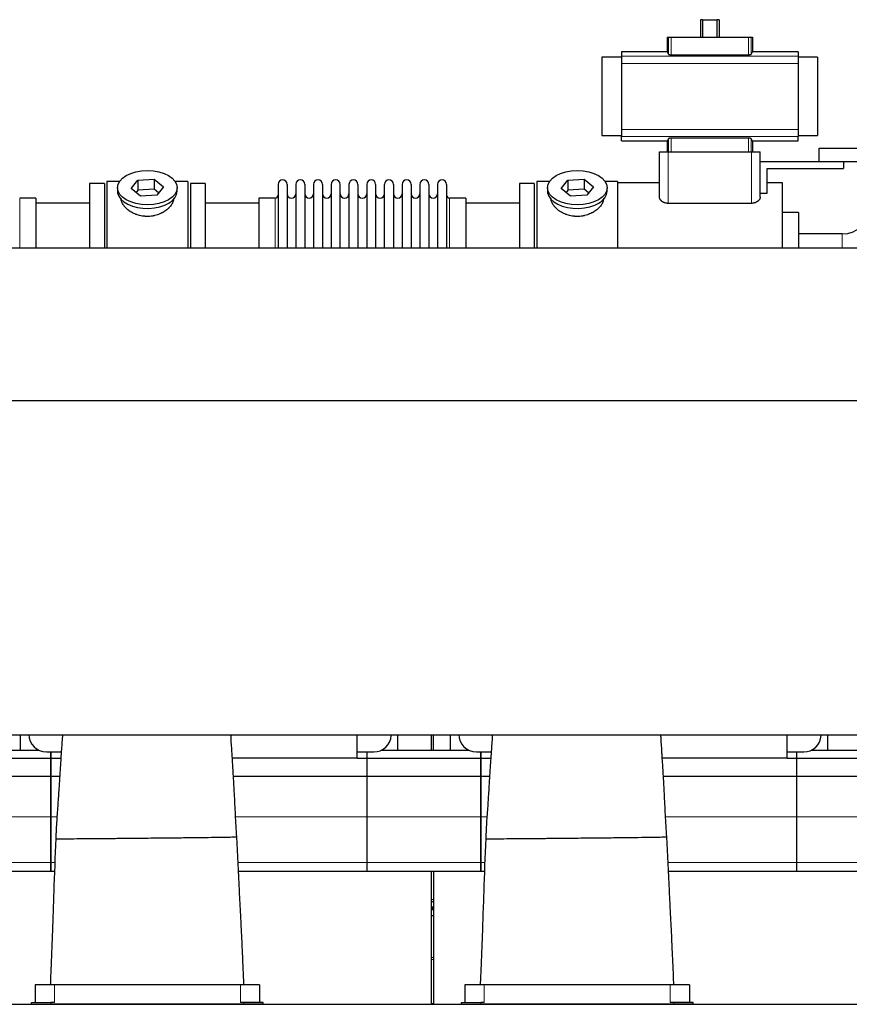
# Model space of a CAD drawing. Header units: inches. Extents: x 0 to 20790, y -12 to 14700.
# Tile 428 of 436: x 17867 to 18812, y 11154 to 12276. Entities that reach past the tile are written whole.
import ezdxf

# ---------------------------------------------------------------- set-up
doc = ezdxf.new("R2010")
doc.units = ezdxf.units.IN
doc.layers.add('1', color=7, linetype='Continuous', true_color=0xffffff)

msp = doc.modelspace()

# ---------------------------------------------------------------- linework, layer by layer
at = {"layer": '1', "color": 2, "linetype": 'Continuous', "lineweight": 25}
for p, q in [((18644.913, 12275.913), (18642.546, 12275.913)), ((18642.546, 12275.913), (18642.546, 12255.963)), ((18644.913, 12275.913), (18661.281, 12275.913)), ((18644.913, 12275.913), (18644.913, 12255.963)), ((18663.649, 12275.913), (18661.281, 12275.913)), ((18661.281, 12275.913), (18661.281, 12255.963)), ((18663.649, 12275.913), (18663.649, 12255.963)), ((18604.525, 12255.963), (18605.948, 12255.963)), ((18604.525, 12255.963), (18604.525, 12239.127)), ((18605.948, 12255.963), (18608.94, 12255.963)), ((18608.94, 12255.963), (18697.254, 12255.963)), ((18697.254, 12255.963), (18700.246, 12255.963)), ((18700.246, 12255.963), (18701.669, 12255.963)), ((18701.669, 12255.963), (18701.669, 12239.127)), ((18604.525, 12239.127), (18552.347, 12239.127)), ((18552.347, 12239.127), (18552.347, 12234.242)), ((18608.94, 12236.018), (18697.254, 12236.018)), ((18753.847, 12239.127), (18701.669, 12239.127)), ((18753.847, 12239.127), (18753.847, 12234.242)), ((18552.347, 12233.077), (18529.943, 12233.077)), ((18529.943, 12233.077), (18529.943, 12143.849)), ((18552.347, 12234.242), (18552.347, 12225.953)), ((18552.347, 12225.953), (18552.347, 12150.973)), ((18753.847, 12234.242), (18753.847, 12225.953)), ((18775.943, 12233.077), (18753.847, 12233.077)), ((18753.847, 12225.953), (18753.847, 12150.973)), ((18775.943, 12233.077), (18775.943, 12143.849)), ((18552.347, 12150.973), (18552.347, 12142.684)), ((18753.847, 12150.973), (18753.847, 12142.684)), ((18529.943, 12143.849), (18552.347, 12143.849)), ((18552.347, 12137.799), (18552.347, 12142.684)), ((18552.347, 12137.799), (18604.525, 12137.799)), ((18604.525, 12137.799), (18604.525, 12125.463)), ((18697.254, 12140.908), (18608.94, 12140.908)), ((18701.669, 12137.799), (18753.847, 12137.799)), ((18701.669, 12137.799), (18701.669, 12125.463)), ((18753.847, 12143.849), (18775.943, 12143.849)), ((18753.847, 12137.799), (18753.847, 12142.684)), ((18595.597, 12125.463), (18605.597, 12125.463)), ((18595.597, 12073.957), (18595.597, 12125.463)), ((18605.597, 12125.463), (18700.597, 12125.463)), ((18700.597, 12125.463), (18710.597, 12125.463)), ((18710.597, 12073.957), (18710.597, 12125.463)), ((18777.597, 12129.463), (18935.097, 12129.463)), ((18777.597, 12114.463), (18777.597, 12129.463)), ((18710.597, 12114.463), (18777.597, 12114.463)), ((18777.597, 12114.463), (18935.097, 12114.463)), ((18805.597, 12114.463), (18805.597, 12106.463)), ((18718.597, 12078.293), (18718.597, 12106.463)), ((18718.597, 12106.463), (18805.597, 12106.463)), ((17963.097, 12089.463), (17946.097, 12089.463)), ((17946.097, 12089.463), (17946.097, 12016.218)), ((17963.097, 12089.463), (17963.097, 12016.218)), ((17980.317, 12091.463), (17966.097, 12091.463)), ((17966.097, 12091.463), (17966.097, 12016.23)), ((17993.706, 12083.523), (18001.378, 12093.163)), ((18001.378, 12093.163), (18019.769, 12094.173)), ((18001.378, 12093.163), (18001.378, 12081.695)), ((18019.769, 12094.173), (18019.769, 12082.705)), ((18019.769, 12094.173), (18030.488, 12085.542)), ((18058.097, 12091.463), (18043.878, 12091.463)), ((18058.097, 12091.463), (18058.097, 12016.23)), ((18078.097, 12089.463), (18061.097, 12089.463)), ((18061.097, 12089.463), (18061.097, 12016.218)), ((18078.097, 12089.463), (18078.097, 12016.218)), ((18453.097, 12089.463), (18436.097, 12089.463)), ((18436.097, 12089.463), (18436.097, 12016.218)), ((18453.097, 12089.463), (18453.097, 12016.218)), ((18470.317, 12091.463), (18456.097, 12091.463)), ((18456.097, 12091.463), (18456.097, 12016.23)), ((18483.706, 12083.523), (18491.378, 12093.163)), ((18491.378, 12093.163), (18509.769, 12094.173)), ((18491.378, 12093.163), (18491.378, 12081.695)), ((18509.769, 12094.173), (18509.769, 12082.705)), ((18509.769, 12094.173), (18520.488, 12085.542)), ((18548.097, 12091.463), (18533.878, 12091.463)), ((18548.097, 12091.463), (18548.097, 12016.23)), ((18595.597, 12089.963), (18548.097, 12089.963)), ((18736.097, 12089.963), (18718.597, 12089.963)), ((18736.097, 12016.224), (18736.097, 12089.963)), ((17978.097, 12084.533), (17978.097, 12080.437)), ((18004.426, 12074.892), (17993.706, 12083.523)), ((18001.378, 12081.695), (17999.268, 12079.045)), ((18019.769, 12082.705), (18001.378, 12081.695)), ((18024.926, 12078.552), (18019.769, 12082.705)), ((18030.488, 12085.542), (18022.817, 12075.902)), ((18046.097, 12080.437), (18046.097, 12084.533)), ((18046.097, 12080.437), (18046.097, 12080.438)), ((18161.097, 12088.363), (18161.097, 12016.222)), ((18171.297, 12088.363), (18171.297, 12016.222)), ((18181.297, 12088.363), (18181.297, 12016.222)), ((18191.497, 12088.363), (18191.497, 12016.222)), ((18201.497, 12088.363), (18201.497, 12016.222)), ((18211.697, 12088.363), (18211.697, 12016.222)), ((18221.697, 12088.363), (18221.697, 12016.222)), ((18231.897, 12016.222), (18231.897, 12088.363)), ((18241.897, 12088.363), (18241.897, 12016.222)), ((18252.097, 12088.363), (18252.097, 12016.222)), ((18262.097, 12088.363), (18262.097, 12016.231)), ((18272.297, 12088.363), (18272.297, 12016.231)), ((18282.297, 12016.231), (18282.297, 12088.363)), ((18292.497, 12088.363), (18292.497, 12016.231)), ((18302.497, 12088.363), (18302.497, 12016.231)), ((18312.697, 12088.363), (18312.697, 12016.231)), ((18322.697, 12088.363), (18322.697, 12016.231)), ((18332.897, 12088.363), (18332.897, 12016.231)), ((18342.897, 12088.363), (18342.897, 12016.231)), ((18353.097, 12088.363), (18353.097, 12016.231)), ((18468.097, 12084.533), (18468.097, 12080.437)), ((18494.426, 12074.892), (18483.706, 12083.523)), ((18491.378, 12081.695), (18489.268, 12079.045)), ((18509.769, 12082.705), (18491.378, 12081.695)), ((18514.926, 12078.552), (18509.769, 12082.705)), ((18520.488, 12085.542), (18512.817, 12075.902)), ((18536.097, 12080.437), (18536.097, 12084.533)), ((18536.097, 12080.437), (18536.097, 12080.438)), ((18710.597, 12078.293), (18718.597, 12078.293)), ((17885.097, 12072.613), (17866.597, 12072.613)), ((17946.097, 12066.963), (17885.092, 12066.963)), ((17885.097, 12072.613), (17885.097, 12016.228)), ((18022.817, 12075.902), (18004.426, 12074.892)), ((18139.103, 12066.963), (18078.097, 12066.963)), ((18157.597, 12072.613), (18139.097, 12072.613)), ((18139.097, 12072.613), (18139.097, 12016.22)), ((18375.097, 12072.613), (18356.597, 12072.613)), ((18436.097, 12066.963), (18375.092, 12066.963)), ((18375.097, 12072.613), (18375.097, 12016.228)), ((18512.817, 12075.902), (18494.426, 12074.892)), ((18700.597, 12066.717), (18605.597, 12066.717)), ((18754.097, 12056.463), (18736.097, 12056.463)), ((18754.097, 12056.463), (18754.097, 12016.221)), ((18804.097, 12031.913), (18754.097, 12031.913)), ((14863.097, 12016.225), (18857.597, 12016.225)), ((14863.097, 11842.255), (18857.597, 11842.255)), ((15486.614, 11461.515), (18857.597, 11461.515)), ((17867.098, 11461.518), (17867.098, 11443.964)), ((17867.098, 11461.518), (17867.098, 11443.964)), ((18251.097, 11434.803), (18251.097, 11461.516)), ((18251.097, 11434.803), (18251.097, 11461.516)), ((18290.053, 11460.492), (18290.121, 11461.515)), ((18290.053, 11460.492), (18290.121, 11461.515)), ((18297.098, 11461.518), (18297.098, 11443.964)), ((18297.098, 11461.518), (18297.098, 11443.964)), ((18336.098, 11443.966), (18336.098, 11461.518)), ((18336.098, 11443.966), (18336.098, 11461.518)), ((18338.098, 11443.966), (18338.098, 11461.518)), ((18338.098, 11443.966), (18338.098, 11461.518)), ((18357.098, 11461.518), (18357.098, 11443.964)), ((18357.098, 11461.518), (18357.098, 11443.964)), ((18741.097, 11434.803), (18741.097, 11461.516)), ((18741.097, 11434.803), (18741.097, 11461.516)), ((18780.053, 11460.492), (18780.121, 11461.515)), ((18780.053, 11460.492), (18780.121, 11461.515)), ((18787.098, 11461.518), (18787.098, 11443.964)), ((18787.098, 11461.518), (18787.098, 11443.964)), ((17788.977, 11443.963), (17888.199, 11443.963)), ((17897.077, 11441.893), (17902.097, 11441.893)), ((17897.077, 11441.893), (17902.097, 11441.893)), ((17902.097, 11434.958), (17902.097, 11441.893)), ((17902.097, 11441.893), (17902.097, 11434.958)), ((17902.097, 11441.893), (17913.98, 11441.893)), ((17902.097, 11441.893), (17902.097, 11434.958)), ((17902.097, 11441.893), (17913.98, 11441.893)), ((18251.097, 11441.893), (18270.097, 11441.893)), ((18251.097, 11441.893), (18262.097, 11441.893)), ((18262.097, 11441.893), (18270.097, 11441.893)), ((18262.097, 11441.893), (18262.097, 11434.958)), ((18278.977, 11443.963), (18378.199, 11443.963)), ((18387.077, 11441.893), (18392.097, 11441.893)), ((18387.077, 11441.893), (18392.097, 11441.893)), ((18392.097, 11441.893), (18392.097, 11434.958)), ((18392.097, 11441.893), (18403.98, 11441.893)), ((18392.097, 11441.893), (18392.097, 11434.958)), ((18392.097, 11441.893), (18403.98, 11441.893)), ((18392.097, 11434.958), (18392.097, 11441.893)), ((18741.097, 11441.893), (18752.097, 11441.893)), ((18741.097, 11441.893), (18760.097, 11441.893)), ((18752.097, 11441.893), (18760.097, 11441.893)), ((18752.097, 11441.893), (18752.097, 11434.958)), ((18768.977, 11443.963), (18882.097, 11443.963)), ((17761.097, 11434.958), (17902.097, 11434.958)), ((17902.097, 11414.377), (17902.097, 11434.958)), ((17902.097, 11434.958), (17902.097, 11414.377)), ((17902.097, 11434.958), (17913.518, 11434.958)), ((17902.097, 11434.958), (17902.097, 11414.377)), ((17902.097, 11434.958), (17913.518, 11434.958)), ((18251.097, 11434.803), (18108.968, 11434.803)), ((18251.097, 11434.803), (18108.968, 11434.803)), ((18251.097, 11434.958), (18392.097, 11434.958)), ((18251.097, 11434.958), (18262.097, 11434.958)), ((18262.097, 11434.958), (18262.097, 11414.377)), ((18392.097, 11434.958), (18392.097, 11414.377)), ((18392.097, 11434.958), (18403.518, 11434.958)), ((18392.097, 11434.958), (18392.097, 11414.377)), ((18392.097, 11434.958), (18403.518, 11434.958)), ((18392.097, 11414.377), (18392.097, 11434.958)), ((18741.097, 11434.803), (18598.968, 11434.803)), ((18741.097, 11434.803), (18598.968, 11434.803)), ((18741.097, 11434.958), (18752.097, 11434.958)), ((18741.097, 11434.958), (18882.097, 11434.958)), ((18752.097, 11434.958), (18752.097, 11414.377)), ((17620.215, 11414.377), (17902.097, 11414.377)), ((17902.097, 11367.913), (17902.097, 11414.377)), ((17902.097, 11414.377), (17902.097, 11367.913)), ((17902.097, 11414.377), (17912.176, 11414.377)), ((17902.097, 11414.377), (17912.176, 11414.377)), ((17902.097, 11414.377), (17902.097, 11367.913)), ((18110.215, 11414.377), (18392.097, 11414.377)), ((18110.215, 11414.377), (18262.097, 11414.377)), ((18262.097, 11414.377), (18262.097, 11367.913)), ((18392.097, 11414.377), (18392.097, 11367.913)), ((18392.097, 11414.377), (18402.176, 11414.377)), ((18392.097, 11414.377), (18402.176, 11414.377)), ((18392.097, 11414.377), (18392.097, 11367.913)), ((18392.097, 11367.913), (18392.097, 11414.377)), ((18600.215, 11414.377), (18752.097, 11414.377)), ((18600.215, 11414.377), (18882.097, 11414.377)), ((18752.097, 11414.377), (18752.097, 11367.913)), ((17902.097, 11315.938), (17902.097, 11367.913)), ((17902.097, 11367.913), (17902.097, 11315.938)), ((17902.097, 11367.913), (17902.097, 11315.938)), ((18262.097, 11367.913), (18262.097, 11315.938)), ((18392.097, 11367.913), (18392.097, 11315.938)), ((18392.097, 11367.913), (18392.097, 11315.938)), ((18392.097, 11315.938), (18392.097, 11367.913)), ((18752.097, 11367.913), (18752.097, 11315.938)), ((17902.097, 11305.963), (17902.097, 11315.938)), ((17902.097, 11315.938), (17902.097, 11305.963)), ((17902.097, 11315.938), (17902.097, 11305.963)), ((18262.097, 11315.938), (18262.097, 11305.963)), ((18392.097, 11315.938), (18392.097, 11305.963)), ((18392.097, 11315.938), (18392.097, 11305.963)), ((18392.097, 11305.963), (18392.097, 11315.938)), ((18752.097, 11315.938), (18752.097, 11305.963)), ((17625.998, 11305.963), (17902.097, 11305.963)), ((17902.097, 11305.963), (17906.301, 11305.963)), ((17902.097, 11305.963), (17906.299, 11305.963)), ((18115.994, 11305.963), (18262.097, 11305.963)), ((18115.998, 11305.963), (18392.097, 11305.963)), ((18336.098, 11154.463), (18336.098, 11305.963)), ((18338.098, 11305.963), (18338.098, 11154.463)), ((18392.097, 11305.963), (18396.299, 11305.963)), ((18392.097, 11305.963), (18396.301, 11305.963)), ((18605.994, 11305.963), (18752.097, 11305.963)), ((18605.998, 11305.963), (18882.097, 11305.963)), ((18336.116, 11262.626), (18338.111, 11262.626)), ((18336.116, 11255.571), (18338.111, 11255.571)), ((17906.097, 11176.463), (17884.097, 11176.463)), ((17884.097, 11176.463), (17884.097, 11156.453)), ((17884.097, 11176.463), (17884.097, 11156.453)), ((17906.097, 11176.463), (17884.097, 11176.463)), ((18118.097, 11176.463), (17906.097, 11176.463)), ((18118.097, 11176.463), (17906.097, 11176.463)), ((18140.097, 11176.463), (18118.097, 11176.463)), ((18140.097, 11176.463), (18118.097, 11176.463)), ((18140.097, 11176.463), (18140.097, 11156.453)), ((18140.097, 11176.463), (18140.097, 11156.453)), ((18374.097, 11176.463), (18374.097, 11156.453)), ((18396.097, 11176.463), (18374.097, 11176.463)), ((18396.097, 11176.463), (18374.097, 11176.463)), ((18374.097, 11176.463), (18374.097, 11156.453)), ((18608.097, 11176.463), (18396.097, 11176.463)), ((18608.097, 11176.463), (18396.097, 11176.463)), ((18630.097, 11176.463), (18608.097, 11176.463)), ((18630.097, 11176.463), (18608.097, 11176.463)), ((18630.097, 11176.463), (18630.097, 11156.453)), ((18630.097, 11176.463), (18630.097, 11156.453)), ((16923.883, 11154.463), (19067.097, 11154.463)), ((17880.097, 11156.453), (17902.097, 11156.453)), ((17880.097, 11154.463), (17880.097, 11156.453)), ((17880.097, 11156.453), (17902.097, 11156.453)), ((17880.097, 11154.463), (17880.097, 11156.453)), ((17880.097, 11154.463), (17902.097, 11154.463)), ((17880.097, 11154.463), (17902.097, 11154.463)), ((17906.097, 11156.453), (17902.097, 11156.453)), ((17906.097, 11156.453), (17902.097, 11156.453)), ((18122.097, 11154.463), (17902.097, 11154.463)), ((18122.097, 11154.463), (17902.097, 11154.463)), ((18122.097, 11156.453), (18118.097, 11156.453)), ((18122.097, 11156.453), (18118.097, 11156.453)), ((18144.097, 11156.453), (18122.097, 11156.453)), ((18144.097, 11156.453), (18122.097, 11156.453)), ((18144.097, 11154.463), (18122.097, 11154.463)), ((18144.097, 11154.463), (18122.097, 11154.463)), ((18144.097, 11154.463), (18144.097, 11156.453)), ((18144.097, 11154.463), (18144.097, 11156.453)), ((18370.097, 11156.453), (18392.097, 11156.453)), ((18370.097, 11154.463), (18370.097, 11156.453)), ((18370.097, 11156.453), (18392.097, 11156.453)), ((18370.097, 11154.463), (18370.097, 11156.453)), ((18370.097, 11154.463), (18392.097, 11154.463)), ((18370.097, 11154.463), (18392.097, 11154.463)), ((18396.097, 11156.453), (18392.097, 11156.453)), ((18396.097, 11156.453), (18392.097, 11156.453)), ((18612.097, 11154.463), (18392.097, 11154.463)), ((18612.097, 11154.463), (18392.097, 11154.463)), ((18612.097, 11156.453), (18608.097, 11156.453)), ((18612.097, 11156.453), (18608.097, 11156.453)), ((18634.097, 11156.453), (18612.097, 11156.453)), ((18634.097, 11156.453), (18612.097, 11156.453)), ((18634.097, 11154.463), (18612.097, 11154.463)), ((18634.097, 11154.463), (18612.097, 11154.463)), ((18634.097, 11154.463), (18634.097, 11156.453)), ((18634.097, 11154.463), (18634.097, 11156.453))]:
    msp.add_line(p, q, dxfattribs=at)
at = {"layer": '1', "color": 110, "linetype": 'Continuous', "lineweight": 13}
for p, q in [((18605.948, 12255.963), (18605.948, 12236.584)), ((18608.94, 12255.963), (18608.94, 12236.018)), ((18697.254, 12255.963), (18697.254, 12236.018)), ((18700.246, 12255.963), (18700.246, 12236.584)), ((18552.347, 12234.242), (18753.847, 12234.242)), ((18552.347, 12225.953), (18753.847, 12225.953)), ((18552.347, 12150.973), (18753.847, 12150.973)), ((18552.347, 12142.684), (18753.847, 12142.684)), ((18605.948, 12140.343), (18605.948, 12125.463)), ((18608.94, 12140.908), (18608.94, 12125.463)), ((18697.254, 12140.908), (18697.254, 12125.463)), ((18700.246, 12140.343), (18700.246, 12125.463)), ((18605.597, 12066.717), (18605.597, 12125.463)), ((18700.597, 12066.717), (18700.597, 12125.463)), ((17866.597, 12072.613), (17866.597, 12016.228)), ((18157.597, 12072.613), (18157.597, 12016.22)), ((18356.597, 12072.613), (18356.597, 12016.228)), ((18804.097, 12031.913), (18804.097, 12016.225)), ((17622.699, 11367.913), (17902.097, 11367.913)), ((17902.097, 11367.913), (17909.084, 11367.913)), ((17902.097, 11367.913), (17909.084, 11367.913)), ((18112.698, 11367.913), (18262.097, 11367.913)), ((18112.699, 11367.913), (18392.097, 11367.913)), ((18392.097, 11367.913), (18399.084, 11367.913)), ((18392.097, 11367.913), (18399.084, 11367.913)), ((18602.698, 11367.913), (18752.097, 11367.913)), ((18602.699, 11367.913), (18882.097, 11367.913)), ((17625.515, 11315.938), (17902.097, 11315.938)), ((17902.097, 11315.938), (17906.668, 11315.938)), ((17902.097, 11315.938), (17906.665, 11315.938)), ((18115.51, 11315.938), (18262.097, 11315.938)), ((18115.515, 11315.938), (18392.097, 11315.938)), ((18392.097, 11315.938), (18396.665, 11315.938)), ((18392.097, 11315.938), (18396.668, 11315.938)), ((18605.51, 11315.938), (18752.097, 11315.938)), ((18605.515, 11315.938), (18882.097, 11315.938)), ((18336.116, 11273.743), (18338.111, 11273.743)), ((18336.116, 11271.543), (18338.111, 11271.543)), ((18336.116, 11271.196), (18338.111, 11271.196)), ((18336.116, 11265.412), (18338.111, 11265.412)), ((18336.116, 11265.106), (18338.111, 11265.106)), ((18336.116, 11264.835), (18338.111, 11264.835)), ((18336.116, 11263.453), (18338.111, 11263.453)), ((18336.101, 11207.885), (18338.113, 11207.885)), ((18336.101, 11205.413), (18338.113, 11205.413)), ((17906.097, 11176.463), (17906.097, 11156.453)), ((17906.097, 11176.463), (17906.097, 11156.453)), ((18118.097, 11176.463), (18118.097, 11156.453)), ((18118.097, 11176.463), (18118.097, 11156.453)), ((18396.097, 11176.463), (18396.097, 11156.453)), ((18396.097, 11176.463), (18396.097, 11156.453)), ((18608.097, 11176.463), (18608.097, 11156.453)), ((18608.097, 11176.463), (18608.097, 11156.453)), ((17902.097, 11154.463), (17902.097, 11156.453)), ((17902.097, 11154.463), (17902.097, 11156.453)), ((18122.097, 11154.463), (18122.097, 11156.453)), ((18122.097, 11154.463), (18122.097, 11156.453)), ((18336.101, 11155.418), (18338.113, 11155.418)), ((18392.097, 11154.463), (18392.097, 11156.453)), ((18392.097, 11154.463), (18392.097, 11156.453)), ((18612.097, 11154.463), (18612.097, 11156.453)), ((18612.097, 11154.463), (18612.097, 11156.453))]:
    msp.add_line(p, q, dxfattribs=at)
at = {"layer": '1', "color": 2, "linetype": 'Continuous', "lineweight": 25}
for centre, radius, start, end in [((18166.197, 12088.363), 5.1, 0, 180), ((18186.397, 12088.363), 5.1, 0, 180), ((18206.597, 12088.363), 5.1, 0, 180), ((18226.797, 12088.363), 5.1, 0, 180), ((18246.997, 12088.363), 5.1, 0, 180), ((18267.197, 12088.363), 5.1, 0, 180), ((18287.397, 12088.363), 5.1, 0, 180), ((18307.597, 12088.363), 5.1, 0, 180), ((18327.797, 12088.363), 5.1, 0, 180), ((18347.997, 12088.363), 5.1, 0, 180), ((18157.597, 12076.113), 3.5, 270, 0), ((18176.297, 12077.613), 5, 180, 0), ((18196.497, 12077.613), 5, 180, 0), ((18216.697, 12077.613), 5, 180, 0), ((18236.897, 12077.613), 5, 180, 0), ((18257.097, 12077.613), 5, 180, 0), ((18277.297, 12077.613), 5, 180, 0), ((18297.497, 12077.613), 5, 180, 0), ((18317.697, 12077.613), 5, 180, 0), ((18337.897, 12077.613), 5, 180, 0), ((18356.597, 12076.113), 3.5, 180, 270), ((18804.097, 12063.463), 31.55, 270, 0)]:
    msp.add_arc(centre, radius, start, end, dxfattribs=at)
for centre, major_axis, ratio, start_param, end_param in [((18604.525, 12092.83), (0, 146.297), 0.05240778, 6.09644605, 6.28318531), ((18701.669, 12092.83), (0, 146.297), 0.05240778, 0, 0.18673926), ((18604.525, 12284.096), (0, 146.297), 0.05240778, 3.14159265, 3.32833191), ((18701.669, 12284.096), (0, 146.297), 0.05240778, 2.9548534, 3.14159265), ((18012.097, 12080.437), (34, 0), 0.57357644, 3.14156817, 3.23699405), ((18012.097, 12080.437), (34, 0), 0.57357644, 3.23699405, 6.28318531), ((18502.097, 12080.437), (34, 0), 0.57357644, 3.14156817, 3.23699405), ((18502.097, 12080.437), (34, 0), 0.57357644, 3.23699405, 6.28318531), ((17897.077, 11461.817), (20, 0), 0.9961947, 3.14160971, 4.71238898), ((17897.077, 11461.817), (20, 0), 0.9961947, 3.14160971, 4.71238898), ((18387.077, 11461.817), (20, 0), 0.9961947, 3.14160971, 4.71238898), ((18387.077, 11461.817), (20, 0), 0.9961947, 3.14160971, 4.71238898), ((18270.097, 11461.817), (20, 0), 0.9961947, 4.71238898, 6.21662901), ((18270.097, 11461.817), (20, 0), 0.9961947, 4.71238898, 6.21662901), ((18760.097, 11461.817), (20, 0), 0.9961947, 4.71238898, 6.21662901), ((18760.097, 11461.817), (20, 0), 0.9961947, 4.71238898, 6.21662901)]:
    msp.add_ellipse(centre, major_axis=major_axis, ratio=ratio, start_param=start_param, end_param=end_param, dxfattribs=at)
for centre in [(18012.097, 12084.533), (18502.097, 12084.533)]:
    msp.add_ellipse(centre, major_axis=(34, 0), ratio=0.57357644, dxfattribs=at)
for points, knots in [([(18605.948, 12236.584), (18605.953, 12236.566), (18605.963, 12236.548), (18605.984, 12236.521), (18605.992, 12236.512), (18606.01, 12236.495), (18606.02, 12236.486), (18606.054, 12236.459), (18606.081, 12236.441), (18606.127, 12236.415), (18606.144, 12236.407), (18606.179, 12236.39), (18606.198, 12236.381), (18606.257, 12236.356), (18606.301, 12236.339), (18606.372, 12236.315), (18606.397, 12236.306), (18606.448, 12236.291), (18606.475, 12236.283), (18606.557, 12236.26), (18606.673, 12236.23), (18606.803, 12236.202), (18606.906, 12236.182), (18606.958, 12236.173), (18607.012, 12236.163), (18607.049, 12236.157), (18607.068, 12236.154), (18607.162, 12236.139), (18607.316, 12236.116), (18607.562, 12236.087), (18607.734, 12236.071), (18607.867, 12236.059), (18607.912, 12236.056), (18608.002, 12236.049), (18608.048, 12236.046), (18608.186, 12236.038), (18608.371, 12236.029), (18608.559, 12236.023), (18608.748, 12236.019), (18608.844, 12236.018), (18608.94, 12236.018)], [0, 0, 0, 0, 0.0625, 0.0625, 0.09375, 0.09375, 0.125, 0.125, 0.1875, 0.1875, 0.21875, 0.21875, 0.25, 0.25, 0.3125, 0.3125, 0.34375, 0.34375, 0.375, 0.375, 0.4375, 0.5, 0.5, 0.53125, 0.546875, 0.546875, 0.5625, 0.5625, 0.625, 0.6875, 0.75, 0.75, 0.78125, 0.78125, 0.8125, 0.8125, 0.875, 0.9375, 0.9375, 1, 1, 1, 1]), ([(18697.254, 12236.018), (18697.351, 12236.018), (18697.447, 12236.019), (18697.636, 12236.023), (18697.825, 12236.029), (18698.01, 12236.038), (18698.148, 12236.046), (18698.193, 12236.05), (18698.284, 12236.056), (18698.329, 12236.06), (18698.463, 12236.071), (18698.55, 12236.079), (18698.678, 12236.093), (18698.72, 12236.098), (18698.803, 12236.108), (18698.843, 12236.113), (18698.963, 12236.129), (18699.116, 12236.151), (18699.259, 12236.177), (18699.362, 12236.197), (18699.395, 12236.203), (18699.444, 12236.214), (18699.461, 12236.218), (18699.493, 12236.225), (18699.571, 12236.243), (18699.702, 12236.276), (18699.854, 12236.324), (18699.94, 12236.357), (18699.989, 12236.378), (18699.999, 12236.382), (18700.018, 12236.391), (18700.045, 12236.404), (18700.069, 12236.417), (18700.116, 12236.443), (18700.168, 12236.477), (18700.204, 12236.513), (18700.232, 12236.548), (18700.241, 12236.566), (18700.246, 12236.584)], [0, 0, 0, 0, 0.0625, 0.0625, 0.125, 0.1875, 0.1875, 0.21875, 0.21875, 0.25, 0.25, 0.3125, 0.3125, 0.34375, 0.34375, 0.375, 0.375, 0.4375, 0.5, 0.5, 0.53125, 0.53125, 0.546875, 0.546875, 0.5625, 0.625, 0.6875, 0.75, 0.75, 0.765625, 0.765625, 0.78125, 0.8125, 0.8125, 0.875, 0.9375, 0.9375, 1, 1, 1, 1]), ([(18608.94, 12140.908), (18608.844, 12140.908), (18608.748, 12140.907), (18608.558, 12140.903), (18608.37, 12140.898), (18608.185, 12140.888), (18608.047, 12140.88), (18608.001, 12140.877), (18607.91, 12140.87), (18607.865, 12140.867), (18607.732, 12140.856), (18607.644, 12140.847), (18607.517, 12140.833), (18607.475, 12140.829), (18607.392, 12140.819), (18607.351, 12140.814), (18607.232, 12140.798), (18607.078, 12140.775), (18606.935, 12140.75), (18606.833, 12140.73), (18606.799, 12140.723), (18606.75, 12140.712), (18606.734, 12140.709), (18606.702, 12140.702), (18606.623, 12140.684), (18606.493, 12140.65), (18606.341, 12140.603), (18606.254, 12140.569), (18606.205, 12140.548), (18606.196, 12140.544), (18606.177, 12140.535), (18606.15, 12140.523), (18606.125, 12140.51), (18606.079, 12140.484), (18606.026, 12140.449), (18605.99, 12140.414), (18605.963, 12140.378), (18605.953, 12140.361), (18605.948, 12140.343)], [0, 0, 0, 0, 0.0625, 0.0625, 0.125, 0.1875, 0.1875, 0.21875, 0.21875, 0.25, 0.25, 0.3125, 0.3125, 0.34375, 0.34375, 0.375, 0.375, 0.4375, 0.5, 0.5, 0.53125, 0.53125, 0.546875, 0.546875, 0.5625, 0.625, 0.6875, 0.75, 0.75, 0.765625, 0.765625, 0.78125, 0.8125, 0.8125, 0.875, 0.9375, 0.9375, 1, 1, 1, 1]), ([(18700.246, 12140.343), (18700.241, 12140.361), (18700.232, 12140.378), (18700.211, 12140.405), (18700.203, 12140.414), (18700.185, 12140.432), (18700.175, 12140.441), (18700.141, 12140.467), (18700.114, 12140.485), (18700.067, 12140.511), (18700.05, 12140.52), (18700.015, 12140.537), (18699.996, 12140.545), (18699.937, 12140.571), (18699.894, 12140.587), (18699.822, 12140.612), (18699.798, 12140.62), (18699.746, 12140.636), (18699.72, 12140.644), (18699.637, 12140.667), (18699.521, 12140.696), (18699.391, 12140.724), (18699.289, 12140.744), (18699.236, 12140.754), (18699.182, 12140.763), (18699.145, 12140.769), (18699.127, 12140.772), (18699.033, 12140.787), (18698.878, 12140.81), (18698.633, 12140.839), (18698.46, 12140.856), (18698.328, 12140.867), (18698.283, 12140.87), (18698.192, 12140.877), (18698.146, 12140.88), (18698.009, 12140.888), (18697.824, 12140.898), (18697.636, 12140.903), (18697.446, 12140.907), (18697.351, 12140.908), (18697.254, 12140.908)], [0, 0, 0, 0, 0.0625, 0.0625, 0.09375, 0.09375, 0.125, 0.125, 0.1875, 0.1875, 0.21875, 0.21875, 0.25, 0.25, 0.3125, 0.3125, 0.34375, 0.34375, 0.375, 0.375, 0.4375, 0.5, 0.5, 0.53125, 0.546875, 0.546875, 0.5625, 0.5625, 0.625, 0.6875, 0.75, 0.75, 0.78125, 0.78125, 0.8125, 0.8125, 0.875, 0.9375, 0.9375, 1, 1, 1, 1]), ([(18042.097, 12072.655), (18042.097, 12072.638), (18042.097, 12072.62), (18042.094, 12072.031), (18042.042, 12071.452), (18041.841, 12070.283), (18041.694, 12069.691), (18041.303, 12068.497), (18041.061, 12067.894), (18040.733, 12067.21), (18040.696, 12067.133), (18040.62, 12066.981), (18040.582, 12066.905), (18040.463, 12066.676), (18040.382, 12066.523), (18040.129, 12066.067), (18039.95, 12065.765), (18039.38, 12064.861), (18038.958, 12064.264), (18038.03, 12063.084), (18037.525, 12062.501), (18036.703, 12061.639), (18036.419, 12061.353), (18036.05, 12061), (18035.975, 12060.929), (18035.826, 12060.788), (18035.599, 12060.578), (18035.368, 12060.371), (18034.588, 12059.685), (18033.93, 12059.155), (18032.55, 12058.134), (18031.828, 12057.643), (18030.695, 12056.939), (18030.31, 12056.709), (18029.718, 12056.374), (18029.419, 12056.208), (18029.116, 12056.045), (18028.912, 12055.938), (18028.81, 12055.884), (18027.886, 12055.408), (18027.044, 12055.014), (18025.32, 12054.291), (18024.438, 12053.96), (18022.632, 12053.364), (18021.709, 12053.099), (18020.529, 12052.811), (18020.172, 12052.728), (18019.813, 12052.649), (18019.573, 12052.598), (18019.453, 12052.574), (18018.85, 12052.452), (18018.367, 12052.365), (18016.915, 12052.132), (18015.942, 12052.016), (18013.989, 12051.862), (18013.008, 12051.824), (18011.53, 12051.827), (18011.036, 12051.838), (18010.294, 12051.87), (18009.984, 12051.886), (18009.674, 12051.907), (18009.55, 12051.915), (18009.488, 12051.919), (18009.302, 12051.933), (18009.178, 12051.943), (18008.066, 12052.036), (18007.091, 12052.157), (18005.165, 12052.476), (18004.215, 12052.673), (18002.341, 12053.139), (18001.416, 12053.408), (18000.39, 12053.752), (18000.276, 12053.791), (18000.049, 12053.87), (17999.936, 12053.909), (17999.598, 12054.03), (17999.374, 12054.113), (17998.708, 12054.366), (17998.271, 12054.542), (17996.979, 12055.092), (17996.145, 12055.487), (17994.529, 12056.331), (17993.747, 12056.78), (17992.803, 12057.373), (17992.522, 12057.554), (17992.245, 12057.738), (17992.061, 12057.861), (17991.97, 12057.923), (17991.515, 12058.235), (17991.161, 12058.489), (17990.127, 12059.263), (17989.475, 12059.795), (17988.245, 12060.889), (17987.666, 12061.45), (17986.855, 12062.311), (17986.593, 12062.601), (17986.215, 12063.041), (17986.03, 12063.263), (17985.85, 12063.486), (17985.731, 12063.635), (17985.673, 12063.71), (17985.151, 12064.382), (17984.733, 12064.982), (17983.987, 12066.184), (17983.66, 12066.785), (17983.094, 12067.989), (17982.856, 12068.59), (17982.617, 12069.342), (17982.549, 12069.567), (17982.488, 12069.792), (17982.449, 12069.942), (17982.431, 12070.017), (17982.341, 12070.391), (17982.281, 12070.687), (17982.143, 12071.548), (17982.097, 12072.106), (17982.097, 12072.652)], [0, 0, 0, 0, 0.00096872, 0.00096872, 0.03221774, 0.03221774, 0.06346677, 0.06346677, 0.09471579, 0.09471579, 0.09862192, 0.09862192, 0.10252805, 0.10252805, 0.1103403, 0.1103403, 0.12596481, 0.12596481, 0.15721384, 0.15721384, 0.18846286, 0.18846286, 0.20408737, 0.20408737, 0.2079935, 0.2079935, 0.21189963, 0.21971188, 0.21971188, 0.25096091, 0.25096091, 0.28220993, 0.28220993, 0.29783444, 0.29783444, 0.3056467, 0.30955283, 0.30955283, 0.31345895, 0.31345895, 0.34470798, 0.34470798, 0.375957, 0.375957, 0.40720602, 0.40720602, 0.41501828, 0.41892441, 0.41892441, 0.42283054, 0.42283054, 0.43845505, 0.43845505, 0.46970407, 0.46970407, 0.5009531, 0.5009531, 0.51657761, 0.51657761, 0.52438986, 0.52634293, 0.52634293, 0.52829599, 0.52829599, 0.53220212, 0.53220212, 0.56345114, 0.56345114, 0.59470017, 0.59470017, 0.62594919, 0.62594919, 0.62985532, 0.62985532, 0.63376144, 0.63376144, 0.6415737, 0.6415737, 0.65719821, 0.65719821, 0.68844724, 0.68844724, 0.71969626, 0.71969626, 0.72750852, 0.73141464, 0.73141464, 0.73532077, 0.73532077, 0.75094528, 0.75094528, 0.78219431, 0.78219431, 0.81344333, 0.81344333, 0.82906784, 0.82906784, 0.8368801, 0.84078623, 0.84078623, 0.84469235, 0.84469235, 0.87594138, 0.87594138, 0.9071904, 0.9071904, 0.93843942, 0.93843942, 0.94625168, 0.95015781, 0.95015781, 0.95406394, 0.95406394, 0.96968845, 0.96968845, 1, 1, 1, 1]), ([(18532.097, 12072.655), (18532.097, 12072.638), (18532.097, 12072.62), (18532.094, 12072.031), (18532.042, 12071.452), (18531.841, 12070.283), (18531.694, 12069.691), (18531.303, 12068.497), (18531.061, 12067.894), (18530.733, 12067.21), (18530.696, 12067.133), (18530.62, 12066.981), (18530.582, 12066.905), (18530.463, 12066.676), (18530.382, 12066.523), (18530.129, 12066.067), (18529.95, 12065.765), (18529.38, 12064.861), (18528.958, 12064.264), (18528.03, 12063.084), (18527.525, 12062.501), (18526.703, 12061.639), (18526.419, 12061.353), (18526.05, 12061), (18525.975, 12060.929), (18525.826, 12060.788), (18525.599, 12060.578), (18525.368, 12060.371), (18524.588, 12059.685), (18523.93, 12059.155), (18522.55, 12058.134), (18521.828, 12057.643), (18520.695, 12056.939), (18520.31, 12056.709), (18519.718, 12056.374), (18519.419, 12056.208), (18519.116, 12056.045), (18518.912, 12055.938), (18518.81, 12055.884), (18517.886, 12055.408), (18517.044, 12055.014), (18515.32, 12054.291), (18514.438, 12053.96), (18512.632, 12053.364), (18511.709, 12053.099), (18510.529, 12052.811), (18510.172, 12052.728), (18509.813, 12052.649), (18509.573, 12052.598), (18509.453, 12052.574), (18508.85, 12052.452), (18508.367, 12052.365), (18506.915, 12052.132), (18505.942, 12052.016), (18503.989, 12051.862), (18503.008, 12051.824), (18501.53, 12051.827), (18501.036, 12051.838), (18500.294, 12051.87), (18499.984, 12051.886), (18499.674, 12051.907), (18499.55, 12051.915), (18499.488, 12051.919), (18499.302, 12051.933), (18499.178, 12051.943), (18498.066, 12052.036), (18497.091, 12052.157), (18495.165, 12052.476), (18494.215, 12052.673), (18492.341, 12053.139), (18491.416, 12053.408), (18490.39, 12053.752), (18490.276, 12053.791), (18490.049, 12053.87), (18489.936, 12053.909), (18489.598, 12054.03), (18489.374, 12054.113), (18488.708, 12054.366), (18488.271, 12054.542), (18486.979, 12055.092), (18486.145, 12055.487), (18484.529, 12056.331), (18483.747, 12056.78), (18482.803, 12057.373), (18482.522, 12057.554), (18482.245, 12057.738), (18482.061, 12057.861), (18481.97, 12057.923), (18481.515, 12058.235), (18481.161, 12058.489), (18480.127, 12059.263), (18479.475, 12059.795), (18478.245, 12060.889), (18477.666, 12061.45), (18476.855, 12062.311), (18476.593, 12062.601), (18476.215, 12063.041), (18476.03, 12063.263), (18475.85, 12063.486), (18475.731, 12063.635), (18475.673, 12063.71), (18475.151, 12064.382), (18474.733, 12064.982), (18473.987, 12066.184), (18473.66, 12066.785), (18473.094, 12067.989), (18472.856, 12068.59), (18472.617, 12069.342), (18472.549, 12069.567), (18472.488, 12069.792), (18472.449, 12069.942), (18472.431, 12070.017), (18472.341, 12070.391), (18472.281, 12070.687), (18472.143, 12071.548), (18472.097, 12072.106), (18472.097, 12072.652)], [0, 0, 0, 0, 0.00096872, 0.00096872, 0.03221774, 0.03221774, 0.06346677, 0.06346677, 0.09471579, 0.09471579, 0.09862192, 0.09862192, 0.10252805, 0.10252805, 0.1103403, 0.1103403, 0.12596481, 0.12596481, 0.15721384, 0.15721384, 0.18846286, 0.18846286, 0.20408737, 0.20408737, 0.2079935, 0.2079935, 0.21189963, 0.21971188, 0.21971188, 0.25096091, 0.25096091, 0.28220993, 0.28220993, 0.29783444, 0.29783444, 0.3056467, 0.30955283, 0.30955283, 0.31345895, 0.31345895, 0.34470798, 0.34470798, 0.375957, 0.375957, 0.40720602, 0.40720602, 0.41501828, 0.41892441, 0.41892441, 0.42283054, 0.42283054, 0.43845505, 0.43845505, 0.46970407, 0.46970407, 0.5009531, 0.5009531, 0.51657761, 0.51657761, 0.52438986, 0.52634293, 0.52634293, 0.52829599, 0.52829599, 0.53220212, 0.53220212, 0.56345114, 0.56345114, 0.59470017, 0.59470017, 0.62594919, 0.62594919, 0.62985532, 0.62985532, 0.63376144, 0.63376144, 0.6415737, 0.6415737, 0.65719821, 0.65719821, 0.68844724, 0.68844724, 0.71969626, 0.71969626, 0.72750852, 0.73141464, 0.73141464, 0.73532077, 0.73532077, 0.75094528, 0.75094528, 0.78219431, 0.78219431, 0.81344333, 0.81344333, 0.82906784, 0.82906784, 0.8368801, 0.84078623, 0.84078623, 0.84469235, 0.84469235, 0.87594138, 0.87594138, 0.9071904, 0.9071904, 0.93843942, 0.93843942, 0.94625168, 0.95015781, 0.95015781, 0.95406394, 0.95406394, 0.96968845, 0.96968845, 1, 1, 1, 1]), ([(18605.597, 12066.717), (18605.234, 12066.717), (18604.87, 12066.734), (18604.416, 12066.775), (18604.325, 12066.784), (18604.143, 12066.804), (18604.052, 12066.815), (18603.783, 12066.852), (18603.605, 12066.88), (18603.078, 12066.975), (18602.735, 12067.054), (18602.232, 12067.191), (18602.066, 12067.24), (18601.82, 12067.319), (18601.739, 12067.346), (18601.577, 12067.402), (18601.497, 12067.43), (18601.102, 12067.576), (18600.799, 12067.703), (18600.216, 12067.976), (18599.936, 12068.122), (18599.633, 12068.295), (18599.6, 12068.315), (18599.534, 12068.354), (18599.501, 12068.374), (18599.402, 12068.433), (18599.208, 12068.553), (18599.021, 12068.676), (18598.659, 12068.927), (18598.431, 12069.1), (18598.001, 12069.455), (18597.799, 12069.638), (18597.561, 12069.871), (18597.514, 12069.918), (18597.422, 12070.013), (18597.287, 12070.155), (18597.16, 12070.299), (18596.916, 12070.587), (18596.767, 12070.781), (18596.495, 12071.173), (18596.372, 12071.371), (18596.208, 12071.669), (18596.156, 12071.769), (18596.083, 12071.919), (18596.048, 12071.995), (18596.015, 12072.07), (18595.993, 12072.121), (18595.983, 12072.146), (18595.889, 12072.373), (18595.82, 12072.573), (18595.709, 12072.972), (18595.625, 12073.369), (18595.597, 12073.762), (18595.597, 12073.957)], [0, 0, 0, 0, 0.0625, 0.0625, 0.078125, 0.078125, 0.09375, 0.09375, 0.125, 0.125, 0.1875, 0.1875, 0.21875, 0.21875, 0.234375, 0.234375, 0.25, 0.25, 0.3125, 0.3125, 0.375, 0.375, 0.3828125, 0.3828125, 0.390625, 0.390625, 0.40625, 0.4375, 0.4375, 0.5, 0.5, 0.5625, 0.5625, 0.578125, 0.578125, 0.59375, 0.625, 0.625, 0.6875, 0.6875, 0.75, 0.75, 0.78125, 0.78125, 0.796875, 0.8046875, 0.8046875, 0.8125, 0.8125, 0.875, 0.875, 0.9375, 1, 1, 1, 1]), ([(18710.597, 12073.957), (18710.597, 12073.76), (18710.583, 12073.561), (18710.526, 12073.165), (18710.442, 12072.768), (18710.304, 12072.37), (18710.14, 12071.971), (18710.044, 12071.772), (18709.879, 12071.473), (18709.821, 12071.374), (18709.743, 12071.249), (18709.727, 12071.224), (18709.696, 12071.174), (18709.679, 12071.149), (18709.63, 12071.075), (18709.597, 12071.025), (18709.426, 12070.778), (18709.276, 12070.584), (18708.952, 12070.201), (18708.777, 12070.013), (18708.402, 12069.643), (18708.201, 12069.462), (18707.773, 12069.107), (18707.545, 12068.934), (18707.271, 12068.744), (18707.24, 12068.723), (18707.178, 12068.681), (18707.085, 12068.618), (18706.864, 12068.475), (18706.668, 12068.357), (18706.268, 12068.127), (18705.989, 12067.981), (18705.406, 12067.707), (18705.103, 12067.58), (18704.705, 12067.433), (18704.624, 12067.404), (18704.463, 12067.348), (18704.219, 12067.267), (18703.97, 12067.193), (18703.467, 12067.055), (18703.123, 12066.977), (18702.595, 12066.881), (18702.417, 12066.853), (18702.191, 12066.822), (18702.146, 12066.816), (18702.055, 12066.805), (18702.01, 12066.8), (18701.873, 12066.784), (18701.782, 12066.775), (18701.326, 12066.734), (18700.962, 12066.717), (18700.597, 12066.717)], [0, 0, 0, 0, 0.0625, 0.0625, 0.125, 0.1875, 0.1875, 0.25, 0.25, 0.28125, 0.28125, 0.2890625, 0.2890625, 0.296875, 0.296875, 0.3125, 0.3125, 0.375, 0.375, 0.4375, 0.4375, 0.5, 0.5, 0.5625, 0.5625, 0.5703125, 0.5703125, 0.578125, 0.59375, 0.625, 0.625, 0.6875, 0.6875, 0.75, 0.75, 0.765625, 0.765625, 0.78125, 0.8125, 0.8125, 0.875, 0.875, 0.90625, 0.90625, 0.9140625, 0.9140625, 0.921875, 0.921875, 0.9375, 0.9375, 1, 1, 1, 1]), ([(17915.356, 11461.676), (17914.963, 11456.224), (17914.103, 11443.978), (17912.736, 11423.379), (17911.415, 11402.393), (17910.122, 11382.193), (17908.681, 11363.223), (17907.99, 11350.092), (17907.667, 11343.179)], [0, 0, 0, 0, 0.15291824, 0.33499804, 0.53769519, 0.68085875, 0.8324782, 1, 1, 1, 1]), ([(17915.356, 11461.676), (17914.963, 11456.224), (17914.103, 11443.978), (17912.736, 11423.379), (17911.415, 11402.393), (17910.122, 11382.193), (17908.681, 11363.223), (17907.99, 11350.092), (17907.667, 11343.179)], [0, 0, 0, 0, 0.15291824, 0.33499804, 0.53769519, 0.68085875, 0.8324782, 1, 1, 1, 1]), ([(18114.077, 11345.313), (18113.516, 11353.702), (18112.479, 11370.126), (18111.477, 11393.052), (18110.349, 11412.127), (18109.511, 11426.16), (18108.927, 11435.451), (18108.304, 11445.359), (18107.788, 11453.75), (18107.393, 11460.203), (18107.311, 11461.548)], [0, 0, 0, 0, 0.20887406, 0.4109849, 0.57571211, 0.69788877, 0.77822431, 0.82385746, 0.96306809, 1, 1, 1, 1]), ([(18114.077, 11345.313), (18113.516, 11353.702), (18112.479, 11370.126), (18111.477, 11393.052), (18110.349, 11412.127), (18109.511, 11426.16), (18108.927, 11435.451), (18108.304, 11445.359), (18107.788, 11453.75), (18107.393, 11460.203), (18107.311, 11461.548)], [0, 0, 0, 0, 0.20887406, 0.4109849, 0.57571211, 0.69788877, 0.77822431, 0.82385746, 0.96306809, 1, 1, 1, 1]), ([(18405.356, 11461.676), (18404.963, 11456.224), (18404.103, 11443.978), (18402.736, 11423.379), (18401.415, 11402.393), (18400.122, 11382.193), (18398.681, 11363.223), (18397.99, 11350.092), (18397.667, 11343.179)], [0, 0, 0, 0, 0.15291824, 0.33499804, 0.53769519, 0.68085875, 0.8324782, 1, 1, 1, 1]), ([(18405.356, 11461.676), (18404.963, 11456.224), (18404.103, 11443.978), (18402.736, 11423.379), (18401.415, 11402.393), (18400.122, 11382.193), (18398.681, 11363.223), (18397.99, 11350.092), (18397.667, 11343.179)], [0, 0, 0, 0, 0.15291824, 0.33499804, 0.53769519, 0.68085875, 0.8324782, 1, 1, 1, 1]), ([(18604.077, 11345.313), (18603.516, 11353.702), (18602.479, 11370.126), (18601.477, 11393.052), (18600.349, 11412.127), (18599.511, 11426.16), (18598.927, 11435.451), (18598.304, 11445.359), (18597.788, 11453.75), (18597.393, 11460.203), (18597.311, 11461.548)], [0, 0, 0, 0, 0.20887406, 0.4109849, 0.57571211, 0.69788877, 0.77822431, 0.82385746, 0.96306809, 1, 1, 1, 1]), ([(18604.077, 11345.313), (18603.516, 11353.702), (18602.479, 11370.126), (18601.477, 11393.052), (18600.349, 11412.127), (18599.511, 11426.16), (18598.927, 11435.451), (18598.304, 11445.359), (18597.788, 11453.75), (18597.393, 11460.203), (18597.311, 11461.548)], [0, 0, 0, 0, 0.20887406, 0.4109849, 0.57571211, 0.69788877, 0.77822431, 0.82385746, 0.96306809, 1, 1, 1, 1]), ([(17907.667, 11343.179), (17906.879, 11322.818), (17905.76, 11292.217), (17904.604, 11258.915), (17904.064, 11241.855), (17903.651, 11230.596), (17903.063, 11215.611), (17902.325, 11197.462), (17901.756, 11183.754), (17901.449, 11176.471)], [0, 0, 0, 0, 0.36642877, 0.55066595, 0.59922757, 0.67337039, 0.75326206, 0.86892468, 1, 1, 1, 1]), ([(17907.667, 11343.179), (17906.879, 11322.818), (17905.76, 11292.217), (17904.604, 11258.915), (17904.064, 11241.855), (17903.651, 11230.596), (17903.063, 11215.611), (17902.325, 11197.462), (17901.756, 11183.754), (17901.449, 11176.471)], [0, 0, 0, 0, 0.36642877, 0.55066595, 0.59922757, 0.67337039, 0.75326206, 0.86892468, 1, 1, 1, 1]), ([(17907.667, 11343.179), (17907.667, 11343.178), (17907.661, 11343.171), (17907.644, 11343.16), (17907.731, 11343.147), (17907.98, 11343.129), (17908.836, 11343.106), (17911.843, 11343.079), (17918.591, 11343.077), (17931.311, 11343.131), (17947.487, 11343.24), (17962.321, 11343.363), (17973.522, 11343.466), (17979.258, 11343.522), (17982.064, 11343.55), (17982.728, 11343.557)], [0, 0, 0, 0, 0.00314393, 0.04148455, 0.06065486, 0.07982517, 0.1565064, 0.23318764, 0.38655011, 0.53991258, 0.69327506, 0.84663753, 0.92331876, 0.98562227, 1, 1, 1, 1]), ([(17907.667, 11343.179), (17907.667, 11343.178), (17907.661, 11343.171), (17907.644, 11343.16), (17907.731, 11343.147), (17907.98, 11343.129), (17908.836, 11343.106), (17911.843, 11343.079), (17918.591, 11343.077), (17931.311, 11343.131), (17947.487, 11343.24), (17962.321, 11343.363), (17973.522, 11343.466), (17979.258, 11343.522), (17982.064, 11343.55), (17982.728, 11343.557)], [0, 0, 0, 0, 0.00314393, 0.04148455, 0.06065486, 0.07982517, 0.1565064, 0.23318764, 0.38655011, 0.53991258, 0.69327506, 0.84663753, 0.92331876, 0.98562227, 1, 1, 1, 1]), ([(17982.728, 11343.557), (17983.613, 11343.566), (17987.701, 11343.607), (17995.811, 11343.689), (18010.968, 11343.842), (18024.378, 11343.977), (18035.019, 11344.084), (18038.872, 11344.123), (18043.988, 11344.174), (18054.011, 11344.28), (18069.001, 11344.452), (18085.858, 11344.669), (18099.779, 11344.878), (18107.735, 11345.027), (18111.189, 11345.111), (18112.584, 11345.154), (18113.351, 11345.183), (18113.849, 11345.208), (18114.085, 11345.231), (18114.066, 11345.252), (18114.078, 11345.279), (18114.066, 11345.3), (18114.077, 11345.313)], [0, 0, 0, 0, 0.01317801, 0.05271203, 0.10542407, 0.21084814, 0.22402615, 0.23720415, 0.26356017, 0.3162722, 0.42169627, 0.52712034, 0.63254441, 0.73796848, 0.79068051, 0.81703653, 0.84339255, 0.86974856, 0.89610458, 0.9224606, 0.94881661, 1, 1, 1, 1]), ([(17982.728, 11343.557), (17983.613, 11343.566), (17987.701, 11343.607), (17995.811, 11343.689), (18010.968, 11343.842), (18024.378, 11343.977), (18035.019, 11344.084), (18038.872, 11344.123), (18043.988, 11344.174), (18054.011, 11344.28), (18069.001, 11344.452), (18085.858, 11344.669), (18099.779, 11344.878), (18107.735, 11345.027), (18111.189, 11345.111), (18112.584, 11345.154), (18113.351, 11345.183), (18113.849, 11345.208), (18114.085, 11345.231), (18114.066, 11345.252), (18114.078, 11345.279), (18114.066, 11345.3), (18114.077, 11345.313)], [0, 0, 0, 0, 0.01317801, 0.05271203, 0.10542407, 0.21084814, 0.22402615, 0.23720415, 0.26356017, 0.3162722, 0.42169627, 0.52712034, 0.63254441, 0.73796848, 0.79068051, 0.81703653, 0.84339255, 0.86974856, 0.89610458, 0.9224606, 0.94881661, 1, 1, 1, 1]), ([(18122.161, 11176.469), (18121.834, 11184.149), (18121.216, 11198.414), (18120.386, 11217.215), (18119.663, 11233.118), (18119.056, 11245.567), (18118.465, 11256.545), (18117.987, 11265.805), (18117.519, 11274.988), (18116.193, 11301.488), (18115.047, 11324.928), (18114.077, 11345.313)], [0, 0, 0, 0, 0.13641521, 0.25341555, 0.33398995, 0.4189382, 0.4746189, 0.52910814, 0.58349538, 0.63780799, 1, 1, 1, 1]), ([(18122.161, 11176.469), (18121.834, 11184.149), (18121.216, 11198.414), (18120.386, 11217.215), (18119.663, 11233.118), (18119.056, 11245.567), (18118.465, 11256.545), (18117.987, 11265.805), (18117.519, 11274.988), (18116.193, 11301.488), (18115.047, 11324.928), (18114.077, 11345.313)], [0, 0, 0, 0, 0.13641521, 0.25341555, 0.33398995, 0.4189382, 0.4746189, 0.52910814, 0.58349538, 0.63780799, 1, 1, 1, 1]), ([(18397.667, 11343.179), (18396.879, 11322.818), (18395.76, 11292.217), (18394.604, 11258.915), (18394.064, 11241.855), (18393.651, 11230.596), (18393.063, 11215.611), (18392.325, 11197.462), (18391.756, 11183.754), (18391.449, 11176.471)], [0, 0, 0, 0, 0.36642877, 0.55066595, 0.59922757, 0.67337039, 0.75326206, 0.86892468, 1, 1, 1, 1]), ([(18397.667, 11343.179), (18396.879, 11322.818), (18395.76, 11292.217), (18394.604, 11258.915), (18394.064, 11241.855), (18393.651, 11230.596), (18393.063, 11215.611), (18392.325, 11197.462), (18391.756, 11183.754), (18391.449, 11176.471)], [0, 0, 0, 0, 0.36642877, 0.55066595, 0.59922757, 0.67337039, 0.75326206, 0.86892468, 1, 1, 1, 1]), ([(18397.667, 11343.179), (18397.667, 11343.178), (18397.661, 11343.171), (18397.644, 11343.16), (18397.731, 11343.147), (18397.98, 11343.129), (18398.836, 11343.106), (18401.843, 11343.079), (18408.591, 11343.077), (18421.311, 11343.131), (18437.487, 11343.24), (18452.321, 11343.363), (18463.522, 11343.466), (18469.258, 11343.522), (18472.064, 11343.55), (18472.728, 11343.557)], [0, 0, 0, 0, 0.00314393, 0.04148455, 0.06065486, 0.07982517, 0.1565064, 0.23318764, 0.38655011, 0.53991258, 0.69327506, 0.84663753, 0.92331876, 0.98562227, 1, 1, 1, 1]), ([(18397.667, 11343.179), (18397.667, 11343.178), (18397.661, 11343.171), (18397.644, 11343.16), (18397.731, 11343.147), (18397.98, 11343.129), (18398.836, 11343.106), (18401.843, 11343.079), (18408.591, 11343.077), (18421.311, 11343.131), (18437.487, 11343.24), (18452.321, 11343.363), (18463.522, 11343.466), (18469.258, 11343.522), (18472.064, 11343.55), (18472.728, 11343.557)], [0, 0, 0, 0, 0.00314393, 0.04148455, 0.06065486, 0.07982517, 0.1565064, 0.23318764, 0.38655011, 0.53991258, 0.69327506, 0.84663753, 0.92331876, 0.98562227, 1, 1, 1, 1]), ([(18472.728, 11343.557), (18473.613, 11343.566), (18477.701, 11343.607), (18485.811, 11343.689), (18500.968, 11343.842), (18514.378, 11343.977), (18525.019, 11344.084), (18528.872, 11344.123), (18533.988, 11344.174), (18544.011, 11344.28), (18559.001, 11344.452), (18575.858, 11344.669), (18589.779, 11344.878), (18597.735, 11345.027), (18601.189, 11345.111), (18602.584, 11345.154), (18603.351, 11345.183), (18603.849, 11345.208), (18604.085, 11345.231), (18604.066, 11345.252), (18604.078, 11345.279), (18604.066, 11345.3), (18604.077, 11345.313)], [0, 0, 0, 0, 0.01317801, 0.05271203, 0.10542407, 0.21084814, 0.22402615, 0.23720415, 0.26356017, 0.3162722, 0.42169627, 0.52712034, 0.63254441, 0.73796848, 0.79068051, 0.81703653, 0.84339255, 0.86974856, 0.89610458, 0.9224606, 0.94881661, 1, 1, 1, 1]), ([(18472.728, 11343.557), (18473.613, 11343.566), (18477.701, 11343.607), (18485.811, 11343.689), (18500.968, 11343.842), (18514.378, 11343.977), (18525.019, 11344.084), (18528.872, 11344.123), (18533.988, 11344.174), (18544.011, 11344.28), (18559.001, 11344.452), (18575.858, 11344.669), (18589.779, 11344.878), (18597.735, 11345.027), (18601.189, 11345.111), (18602.584, 11345.154), (18603.351, 11345.183), (18603.849, 11345.208), (18604.085, 11345.231), (18604.066, 11345.252), (18604.078, 11345.279), (18604.066, 11345.3), (18604.077, 11345.313)], [0, 0, 0, 0, 0.01317801, 0.05271203, 0.10542407, 0.21084814, 0.22402615, 0.23720415, 0.26356017, 0.3162722, 0.42169627, 0.52712034, 0.63254441, 0.73796848, 0.79068051, 0.81703653, 0.84339255, 0.86974856, 0.89610458, 0.9224606, 0.94881661, 1, 1, 1, 1]), ([(18612.161, 11176.469), (18611.834, 11184.149), (18611.216, 11198.414), (18610.386, 11217.215), (18609.663, 11233.118), (18609.056, 11245.567), (18608.465, 11256.545), (18607.987, 11265.805), (18607.519, 11274.988), (18606.193, 11301.488), (18605.047, 11324.928), (18604.077, 11345.313)], [0, 0, 0, 0, 0.13641521, 0.25341555, 0.33398995, 0.4189382, 0.4746189, 0.52910814, 0.58349538, 0.63780799, 1, 1, 1, 1]), ([(18612.161, 11176.469), (18611.834, 11184.149), (18611.216, 11198.414), (18610.386, 11217.215), (18609.663, 11233.118), (18609.056, 11245.567), (18608.465, 11256.545), (18607.987, 11265.805), (18607.519, 11274.988), (18606.193, 11301.488), (18605.047, 11324.928), (18604.077, 11345.313)], [0, 0, 0, 0, 0.13641521, 0.25341555, 0.33398995, 0.4189382, 0.4746189, 0.52910814, 0.58349538, 0.63780799, 1, 1, 1, 1])]:
    msp.add_open_spline(points, degree=3, knots=knots, dxfattribs=at)

doc.saveas('drawing.dxf')
